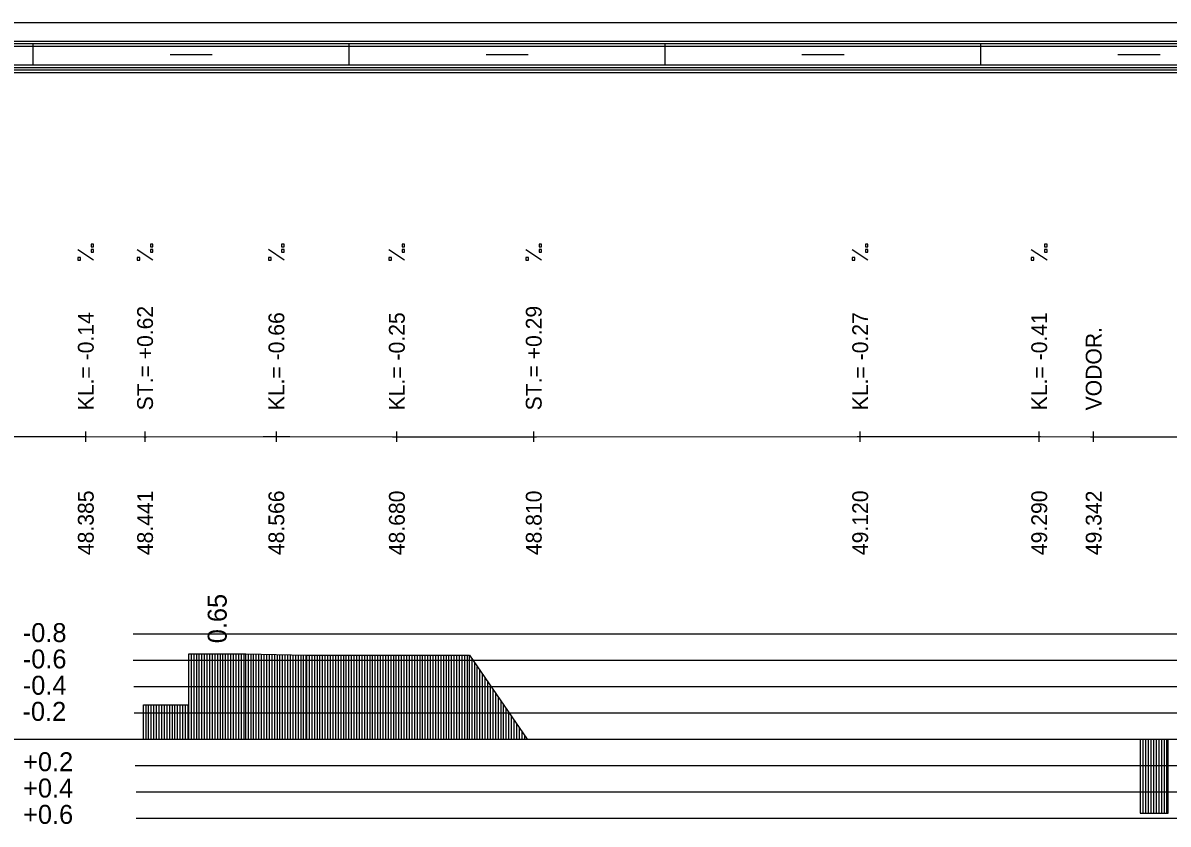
# Model space of a CAD drawing. Extents: x 2 to 10148, y 0 to 380.
# Drawn here: x 5134 to 5242.8, y 303.9 to 380 of the extents above; entities that cross this region are included whole.
import ezdxf

# ---------------------------------------------------------------- set-up
doc = ezdxf.new("R2010")
doc.units = 0
for name, color, linetype in [('NIVELETA_CARA', 7, 'Continuous'), ('NIVELETA_TEXT', 7, 'Continuous'), ('RAM', 7, 'Continuous'), ('ZRYCHL_CARA_C', 7, 'Continuous'), ('ZRYCHL_RASTR', 7, 'Continuous'), ('ZRYCHL_TEXT', 7, 'Continuous')]:
    doc.layers.add(name, color=color, linetype=linetype)

msp = doc.modelspace()

# ---------------------------------------------------------------- linework, layer by layer
at = {"layer": 'NIVELETA_CARA'}
for p, q in [((5132.18, 340.72), (5139.92, 340.72)), ((5139.92, 340.72), (5139.99, 340.72)), ((5139.99, 340.22), (5139.99, 341.22)), ((5139.99, 340.72), (5140.05, 340.72)), ((5140.05, 340.72), (5145.49, 340.71)), ((5145.49, 340.71), (5145.62, 340.71)), ((5145.62, 340.21), (5145.62, 341.21)), ((5145.62, 340.71), (5145.75, 340.71)), ((5145.75, 340.71), (5156.82, 340.72)), ((5156.82, 340.72), (5158.09, 340.72)), ((5158.09, 340.22), (5158.09, 341.22)), ((5158.09, 340.72), (5159.36, 340.72)), ((5159.36, 340.72), (5169.12, 340.71)), ((5169.12, 340.71), (5169.53, 340.71)), ((5169.53, 340.21), (5169.53, 341.21)), ((5169.53, 340.71), (5169.93, 340.71)), ((5169.93, 340.71), (5182.25, 340.71)), ((5182.25, 340.71), (5182.53, 340.71)), ((5182.53, 340.21), (5182.53, 341.21)), ((5182.53, 340.71), (5182.8, 340.71)), ((5182.8, 340.71), (5213.25, 340.72)), ((5213.25, 340.72), (5213.53, 340.72)), ((5213.53, 340.22), (5213.53, 341.22)), ((5213.53, 340.72), (5213.81, 340.72)), ((5213.81, 340.72), (5230.39, 340.72)), ((5230.39, 340.72), (5230.53, 340.72)), ((5230.53, 340.22), (5230.53, 341.22)), ((5230.53, 340.72), (5230.66, 340.72)), ((5230.66, 340.72), (5235.39, 340.71)), ((5235.39, 340.71), (5235.7, 340.71)), ((5235.7, 340.21), (5235.7, 341.21)), ((5235.7, 340.71), (5236, 340.71)), ((5236, 340.71), (5248.16, 340.71))]:
    msp.add_line(p, q, dxfattribs=at)
at = {"layer": 'NIVELETA_TEXT'}
for p, q in [((5140.73, 358.98), (5140.49, 358.98)), ((5140.49, 358.98), (5140.49, 358.74)), ((5140.73, 358.74), (5140.73, 358.98)), ((5146.37, 358.98), (5146.12, 358.98)), ((5146.12, 358.98), (5146.12, 358.74)), ((5146.37, 358.74), (5146.37, 358.98)), ((5158.84, 358.99), (5158.59, 358.99)), ((5158.59, 358.99), (5158.59, 358.75)), ((5158.84, 358.74), (5158.84, 358.99)), ((5170.27, 358.98), (5170.03, 358.98)), ((5170.03, 358.98), (5170.03, 358.74)), ((5170.27, 358.74), (5170.27, 358.98)), ((5183.27, 358.98), (5183.03, 358.98)), ((5183.03, 358.98), (5183.03, 358.74)), ((5183.27, 358.73), (5183.27, 358.98)), ((5214.27, 358.99), (5214.03, 358.99)), ((5214.03, 358.99), (5214.03, 358.75)), ((5214.27, 358.74), (5214.27, 358.99)), ((5231.27, 358.98), (5231.03, 358.98)), ((5231.03, 358.98), (5231.03, 358.74)), ((5231.27, 358.74), (5231.27, 358.98)), ((5140.73, 357.47), (5139.24, 358.46)), ((5140.49, 358.74), (5140.73, 358.74)), ((5140.49, 358.74), (5140.49, 358.74)), ((5140.73, 358.47), (5140.49, 358.47)), ((5140.49, 358.47), (5140.49, 358.23)), ((5140.49, 358.23), (5140.49, 358.22)), ((5140.49, 358.22), (5140.73, 358.22)), ((5140.73, 358.22), (5140.73, 358.47)), ((5146.37, 357.47), (5144.87, 358.46)), ((5146.12, 358.74), (5146.37, 358.74)), ((5146.12, 358.74), (5146.13, 358.74)), ((5146.37, 358.47), (5146.12, 358.47)), ((5146.12, 358.47), (5146.12, 358.23)), ((5146.12, 358.23), (5146.13, 358.22)), ((5146.12, 358.22), (5146.37, 358.22)), ((5146.37, 358.22), (5146.37, 358.47)), ((5158.84, 357.47), (5157.34, 358.47)), ((5158.59, 358.75), (5158.6, 358.74)), ((5158.59, 358.74), (5158.84, 358.74)), ((5158.84, 358.48), (5158.59, 358.48)), ((5158.59, 358.48), (5158.59, 358.24)), ((5158.59, 358.24), (5158.6, 358.23)), ((5158.59, 358.23), (5158.84, 358.23)), ((5158.84, 358.23), (5158.84, 358.48)), ((5170.27, 357.47), (5168.78, 358.46)), ((5170.03, 358.74), (5170.27, 358.74)), ((5170.03, 358.74), (5170.03, 358.74)), ((5170.27, 358.47), (5170.03, 358.47)), ((5170.03, 358.47), (5170.03, 358.23)), ((5170.03, 358.23), (5170.03, 358.22)), ((5170.03, 358.22), (5170.27, 358.22)), ((5170.27, 358.22), (5170.27, 358.47)), ((5183.27, 357.46), (5181.78, 358.45)), ((5183.03, 358.74), (5183.03, 358.73)), ((5183.03, 358.73), (5183.27, 358.73)), ((5183.27, 358.47), (5183.03, 358.47)), ((5183.03, 358.47), (5183.03, 358.23)), ((5183.03, 358.23), (5183.03, 358.22)), ((5183.03, 358.22), (5183.27, 358.22)), ((5183.27, 358.22), (5183.27, 358.47)), ((5214.27, 357.47), (5212.78, 358.46)), ((5214.03, 358.75), (5214.03, 358.74)), ((5214.03, 358.74), (5214.27, 358.74)), ((5214.27, 358.48), (5214.03, 358.48)), ((5214.03, 358.48), (5214.03, 358.23)), ((5214.03, 358.23), (5214.27, 358.23)), ((5214.03, 358.23), (5214.03, 358.23)), ((5214.27, 358.23), (5214.27, 358.48)), ((5231.27, 357.47), (5229.78, 358.46)), ((5231.03, 358.74), (5231.27, 358.74)), ((5231.03, 358.74), (5231.03, 358.74)), ((5231.27, 358.47), (5231.03, 358.47)), ((5231.03, 358.47), (5231.03, 358.23)), ((5231.03, 358.23), (5231.27, 358.23)), ((5231.03, 358.23), (5231.03, 358.23)), ((5231.27, 358.23), (5231.27, 358.47)), ((5139.49, 357.72), (5139.24, 357.72)), ((5139.24, 357.72), (5139.24, 357.47)), ((5139.24, 357.47), (5139.49, 357.47)), ((5139.24, 357.47), (5139.24, 357.47)), ((5139.49, 357.47), (5139.49, 357.72)), ((5145.12, 357.71), (5144.87, 357.71)), ((5144.87, 357.71), (5144.87, 357.47)), ((5144.87, 357.47), (5145.12, 357.47)), ((5144.87, 357.47), (5144.88, 357.47)), ((5145.12, 357.47), (5145.12, 357.71)), ((5157.59, 357.72), (5157.34, 357.72)), ((5157.34, 357.72), (5157.34, 357.48)), ((5157.34, 357.48), (5157.35, 357.47)), ((5157.34, 357.47), (5157.59, 357.47)), ((5157.59, 357.47), (5157.59, 357.72)), ((5169.03, 357.71), (5168.78, 357.71)), ((5168.78, 357.71), (5168.78, 357.47)), ((5168.78, 357.47), (5169.03, 357.47)), ((5168.78, 357.47), (5168.78, 357.47)), ((5169.03, 357.47), (5169.03, 357.71)), ((5182.03, 357.71), (5181.78, 357.71)), ((5181.78, 357.71), (5181.78, 357.47)), ((5181.78, 357.47), (5181.78, 357.46)), ((5181.78, 357.46), (5182.03, 357.46)), ((5182.03, 357.46), (5182.03, 357.71)), ((5213.03, 357.72), (5212.78, 357.72)), ((5212.78, 357.72), (5212.78, 357.48)), ((5212.78, 357.48), (5212.78, 357.47)), ((5212.78, 357.47), (5213.03, 357.47)), ((5213.03, 357.47), (5213.03, 357.72)), ((5230.03, 357.72), (5229.78, 357.72)), ((5229.78, 357.72), (5229.78, 357.47)), ((5229.78, 357.47), (5230.03, 357.47)), ((5229.78, 357.47), (5229.78, 357.47)), ((5230.03, 357.47), (5230.03, 357.72))]:
    msp.add_line(p, q, dxfattribs=at)
at = {"layer": 'RAM'}
for p, q in [((5974.91, 380), (5128.6, 380)), ((5974.91, 378.25), (5128.6, 378.25)), ((5974.91, 378), (5128.6, 378)), ((5974.91, 377.75), (5128.6, 377.75)), ((5135, 376), (5135, 378)), ((5165, 376), (5165, 378)), ((5195, 376), (5195, 378)), ((5225, 376), (5225, 378)), ((5148, 377), (5152, 377)), ((5178, 377), (5182, 377)), ((5208, 377), (5212, 377)), ((5238, 377), (5242, 377)), ((5974.91, 376), (5128.6, 376)), ((5974.91, 375.75), (5128.6, 375.75)), ((5974.91, 375.5), (5128.6, 375.5)), ((5974.91, 375.25), (5128.6, 375.25))]:
    msp.add_line(p, q, dxfattribs=at)
at = {"layer": 'ZRYCHL_CARA_C'}
for p, q in [((5149.77, 312), (5149.77, 320.1)), ((5149.77, 315.25), (5149.77, 320.1)), ((5149.77, 320.1), (5155.18, 320.1)), ((5150.02, 312), (5150.02, 320.1)), ((5150.27, 312), (5150.27, 320.1)), ((5150.52, 312), (5150.52, 320.1)), ((5150.77, 312), (5150.77, 320.1)), ((5151.02, 312), (5151.02, 320.1)), ((5151.27, 312), (5151.27, 320.1)), ((5151.52, 312), (5151.52, 320.1)), ((5151.77, 312), (5151.77, 320.1)), ((5152.02, 312), (5152.02, 320.1)), ((5152.27, 312), (5152.27, 320.1)), ((5152.52, 312), (5152.52, 320.1)), ((5152.77, 312), (5152.77, 320.1)), ((5153.02, 312), (5153.02, 320.1)), ((5153.27, 312), (5153.27, 320.1)), ((5153.52, 312), (5153.52, 320.1)), ((5153.77, 312), (5153.77, 320.1)), ((5154.02, 312), (5154.02, 320.1)), ((5154.27, 312), (5154.27, 320.1)), ((5154.52, 312), (5154.52, 320.1)), ((5154.77, 312), (5154.77, 320.1)), ((5155.02, 312), (5155.02, 320.1)), ((5155.18, 312), (5155.18, 320.1)), ((5155.18, 320.1), (5160.98, 319.96)), ((5155.43, 312), (5155.43, 320.09)), ((5155.68, 312), (5155.68, 320.09)), ((5155.93, 312), (5155.93, 320.08)), ((5156.18, 312), (5156.18, 320.07)), ((5156.43, 312), (5156.43, 320.07)), ((5156.68, 312), (5156.68, 320.06)), ((5156.93, 312), (5156.93, 320.06)), ((5157.18, 312), (5157.18, 320.05)), ((5157.43, 312), (5157.43, 320.04)), ((5157.68, 312), (5157.68, 320.04)), ((5157.93, 312), (5157.93, 320.03)), ((5158.18, 312), (5158.18, 320.02)), ((5158.43, 312), (5158.43, 320.02)), ((5158.68, 312), (5158.68, 320.01)), ((5158.93, 312), (5158.93, 320.01)), ((5159.18, 312), (5159.18, 320)), ((5159.43, 312), (5159.43, 319.99)), ((5159.68, 312), (5159.68, 319.99)), ((5159.93, 312), (5159.93, 319.98)), ((5160.18, 312), (5160.18, 319.98)), ((5160.43, 312), (5160.43, 319.97)), ((5160.68, 312), (5160.68, 319.96)), ((5160.93, 312), (5160.93, 319.96)), ((5160.98, 312), (5160.98, 319.96)), ((5160.98, 319.96), (5176.42, 319.96)), ((5161.23, 312), (5161.23, 319.96)), ((5161.48, 312), (5161.48, 319.96)), ((5161.73, 312), (5161.73, 319.96)), ((5161.98, 312), (5161.98, 319.96)), ((5162.23, 312), (5162.23, 319.96)), ((5162.48, 312), (5162.48, 319.96)), ((5162.73, 312), (5162.73, 319.96)), ((5162.98, 312), (5162.98, 319.96)), ((5163.23, 312), (5163.23, 319.96)), ((5163.48, 312), (5163.48, 319.96)), ((5163.73, 312), (5163.73, 319.96)), ((5163.98, 312), (5163.98, 319.96)), ((5164.23, 312), (5164.23, 319.96)), ((5164.48, 312), (5164.48, 319.96)), ((5164.73, 312), (5164.73, 319.96)), ((5164.98, 312), (5164.98, 319.96)), ((5165.23, 312), (5165.23, 319.96)), ((5165.48, 312), (5165.48, 319.96)), ((5165.73, 312), (5165.73, 319.96)), ((5165.98, 312), (5165.98, 319.96)), ((5166.23, 312), (5166.23, 319.96)), ((5166.48, 312), (5166.48, 319.96)), ((5166.73, 312), (5166.73, 319.96)), ((5166.98, 312), (5166.98, 319.96)), ((5167.23, 312), (5167.23, 319.96)), ((5167.48, 312), (5167.48, 319.96)), ((5167.73, 312), (5167.73, 319.96)), ((5167.98, 312), (5167.98, 319.96)), ((5168.23, 312), (5168.23, 319.96)), ((5168.48, 312), (5168.48, 319.96)), ((5168.73, 312), (5168.73, 319.96)), ((5168.98, 312), (5168.98, 319.96)), ((5169.23, 312), (5169.23, 319.96)), ((5169.48, 312), (5169.48, 319.96)), ((5169.73, 312), (5169.73, 319.96)), ((5169.98, 312), (5169.98, 319.96)), ((5170.23, 312), (5170.23, 319.96)), ((5170.48, 312), (5170.48, 319.96)), ((5170.73, 312), (5170.73, 319.96)), ((5170.98, 312), (5170.98, 319.96)), ((5171.23, 312), (5171.23, 319.96)), ((5171.48, 312), (5171.48, 319.96)), ((5171.73, 312), (5171.73, 319.96)), ((5171.98, 312), (5171.98, 319.96)), ((5172.23, 312), (5172.23, 319.96)), ((5172.48, 312), (5172.48, 319.96)), ((5172.73, 312), (5172.73, 319.96)), ((5172.98, 312), (5172.98, 319.96)), ((5173.23, 312), (5173.23, 319.96)), ((5173.48, 312), (5173.48, 319.96)), ((5173.73, 312), (5173.73, 319.96)), ((5173.98, 312), (5173.98, 319.96)), ((5174.23, 312), (5174.23, 319.96)), ((5174.48, 312), (5174.48, 319.96)), ((5174.73, 312), (5174.73, 319.96)), ((5174.98, 312), (5174.98, 319.96)), ((5175.23, 312), (5175.23, 319.96)), ((5175.48, 312), (5175.48, 319.96)), ((5175.73, 312), (5175.73, 319.96)), ((5175.98, 312), (5175.98, 319.96)), ((5176.23, 312), (5176.23, 319.96)), ((5176.42, 312), (5176.42, 319.96)), ((5176.42, 319.96), (5181.92, 312)), ((5176.67, 312), (5176.67, 319.6)), ((5176.92, 312), (5176.92, 319.23)), ((5177.17, 312), (5177.17, 318.87)), ((5177.42, 312), (5177.42, 318.51)), ((5177.67, 312), (5177.67, 318.15)), ((5177.92, 312), (5177.92, 317.79)), ((5178.17, 312), (5178.17, 317.43)), ((5178.42, 312), (5178.42, 317.06)), ((5178.67, 312), (5178.67, 316.7)), ((5178.92, 312), (5178.92, 316.34)), ((5179.17, 312), (5179.17, 315.98)), ((5179.42, 312), (5179.42, 315.62)), ((5145.46, 312), (5145.46, 315.25)), ((5145.46, 312), (5145.46, 315.25)), ((5145.46, 315.25), (5149.77, 315.25)), ((5145.71, 312), (5145.71, 315.25)), ((5145.96, 312), (5145.96, 315.25)), ((5146.21, 312), (5146.21, 315.25)), ((5146.46, 312), (5146.46, 315.25)), ((5146.71, 312), (5146.71, 315.25)), ((5146.96, 312), (5146.96, 315.25)), ((5147.21, 312), (5147.21, 315.25)), ((5147.46, 312), (5147.46, 315.25)), ((5147.71, 312), (5147.71, 315.25)), ((5147.96, 312), (5147.96, 315.25)), ((5148.21, 312), (5148.21, 315.25)), ((5148.46, 312), (5148.46, 315.25)), ((5148.71, 312), (5148.71, 315.25)), ((5148.96, 312), (5148.96, 315.25)), ((5149.21, 312), (5149.21, 315.25)), ((5149.46, 312), (5149.46, 315.25)), ((5149.71, 312), (5149.71, 315.25)), ((5179.67, 312), (5179.67, 315.26)), ((5179.92, 312), (5179.92, 314.89)), ((5180.17, 312), (5180.17, 314.53)), ((5180.42, 312), (5180.42, 314.17)), ((5180.67, 312), (5180.67, 313.81)), ((5180.92, 312), (5180.92, 313.45)), ((5181.17, 312), (5181.17, 313.09)), ((5181.42, 312), (5181.42, 312.72)), ((5181.67, 312), (5181.67, 312.36)), ((5128.6, 312), (5974.91, 312)), ((5240.13, 312), (5240.13, 304.98)), ((5240.13, 312), (5240.13, 304.98)), ((5240.38, 312), (5240.38, 304.98)), ((5240.63, 312), (5240.63, 304.98)), ((5240.88, 312), (5240.88, 304.98)), ((5241.13, 312), (5241.13, 304.98)), ((5241.38, 312), (5241.38, 304.98)), ((5241.63, 312), (5241.63, 304.98)), ((5241.88, 312), (5241.88, 304.98)), ((5242.13, 312), (5242.13, 304.98)), ((5242.38, 312), (5242.38, 304.98)), ((5242.63, 312), (5242.63, 304.98)), ((5242.76, 304.98), (5242.76, 312)), ((5240.13, 304.98), (5242.76, 304.98))]:
    msp.add_line(p, q, dxfattribs=at)
at = {"layer": 'ZRYCHL_RASTR'}
for p, q in [((5144.49, 322), (5355.46, 322)), ((5144.49, 319.5), (5355.51, 319.5)), ((5144.55, 317), (5355.52, 317)), ((5144.6, 314.5), (5355.5, 314.5)), ((5144.69, 309.5), (5348, 309.5)), ((5144.78, 307), (5348, 307)), ((5144.78, 304.5), (5348, 304.5))]:
    msp.add_line(p, q, dxfattribs=at)

# ---------------------------------------------------------------- texts
at = {"layer": 'NIVELETA_TEXT'}
for s, p in [('KL.= -0.14', (5140.74, 343.22)), ('ST.= +0.62', (5146.37, 343.21)), ('KL.= -0.66', (5158.84, 343.22)), ('KL.= -0.25', (5170.28, 343.21)), ('ST.= +0.29', (5183.28, 343.21)), ('KL.= -0.27', (5214.28, 343.22)), ('KL.= -0.41', (5231.28, 343.22)), ('VODOR.', (5236.45, 343.21)), ('48.385', (5140.74, 329.47)), ('48.441', (5146.37, 329.46)), ('48.566', (5158.84, 329.47)), ('48.680', (5170.28, 329.46)), ('48.810', (5183.28, 329.46)), ('49.120', (5214.28, 329.47)), ('49.290', (5231.28, 329.47)), ('49.342', (5236.45, 329.46))]:
    msp.add_text(s, height=1.5, rotation=90, dxfattribs=at).set_placement(p)
at = {"layer": 'ZRYCHL_TEXT'}
msp.add_text('0.65', height=1.8, rotation=90, dxfattribs=at).set_placement((5153.37, 321.1))
for s, p in [('-0.8', (5134.01, 321.21)), ('-0.6', (5134.01, 318.71)), ('-0.4', (5134.01, 316.21)), ('-0.2', (5133.98, 313.73)), ('+0.2', (5134.04, 308.95)), ('+0.4', (5134.04, 306.45)), ('+0.6', (5134.04, 303.95))]:
    msp.add_text(s, height=1.8, dxfattribs=at).set_placement(p)

doc.saveas('drawing.dxf')
